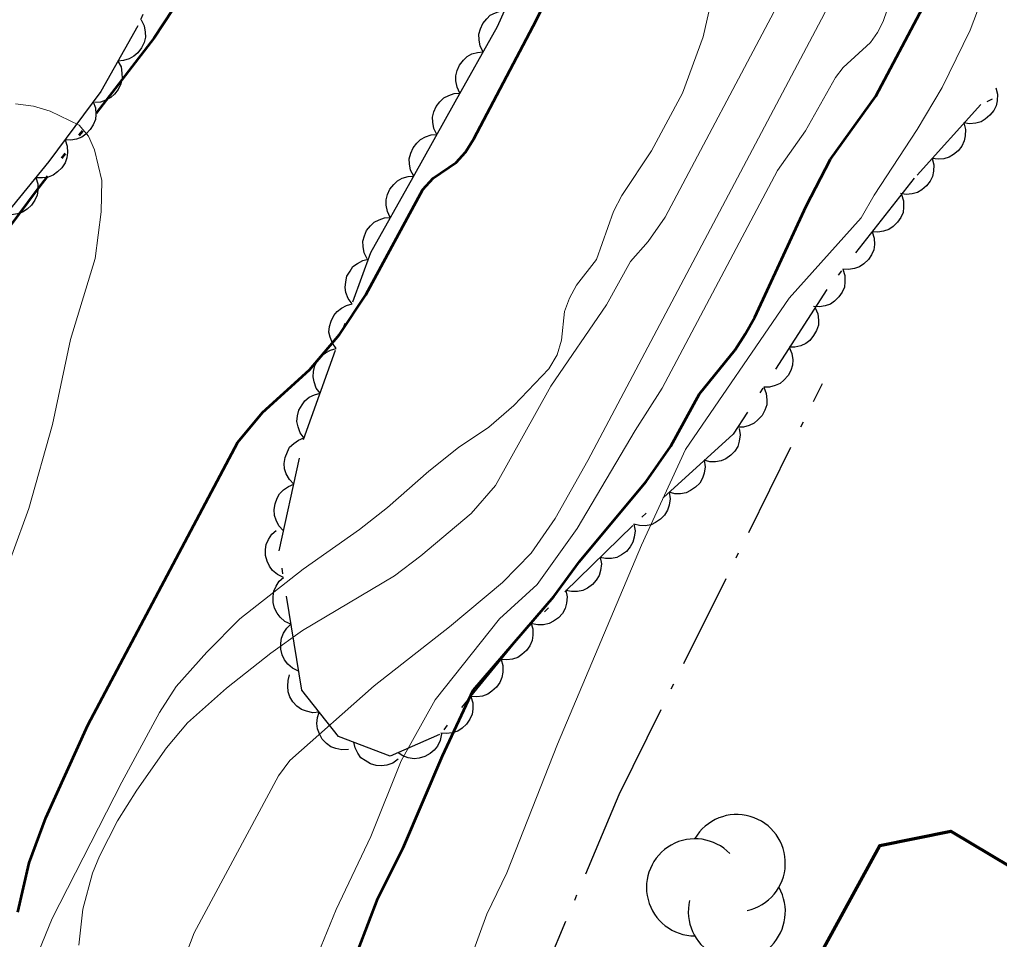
# Model space of a CAD drawing. Extents: x 356765 to 358572, y 5103174 to 5104650.
# Drawn here: x 357594.46 to 357625.43, y 5103558.71 to 5103587.78 of the extents above; entities that cross this region are included whole.
import ezdxf

# ---------------------------------------------------------------- set-up
doc = ezdxf.new("R2010")
doc.units = 0
doc.header["$LTSCALE"] = 0.6
doc.linetypes.add('DASH_DOUBLE_DOT', pattern=[9.2, 5, -1.2, 0.3, -1.2, 0.3, -1.2])
doc.linetypes.add('DOT_DASHED', pattern=[7.7, 5, -1.2, 0.3, -1.2])
for name, color, linetype, lineweight in [('1', 7, 'Continuous', 53), ('2', 7, 'Continuous', 13), ('31', 7, 'Continuous', 70), ('4', 7, 'Continuous', 90), ('41', 7, 'DOT_DASHED', 25), ('44', 7, 'Continuous', 25)]:
    doc.layers.add(name, color=color, linetype=linetype, lineweight=lineweight)

msp = doc.modelspace()

# ---------------------------------------------------------------- linework, layer by layer
at = {"layer": '1'}
for points in [[(357594.41, 5103559.57), (357594.77, 5103561.13), (357595.29, 5103562.55), (357596.62, 5103565.48), (357601.36, 5103574.42), (357602.14, 5103575.36), (357603.63, 5103576.71), (357604.58, 5103577.82), (357605.41, 5103579.08), (357607.21, 5103582.41), (357607.53, 5103582.76), (357608.26, 5103583.26), (357608.56, 5103583.59), (357608.82, 5103584.01), (357610.7, 5103587.57), (357610.98, 5103588.13), (357611.21, 5103588.78), (357611.36, 5103589.47), (357611.53, 5103590.95), (357611.6, 5103591.72), (357611.64, 5103593.25), (357611.6, 5103596.05), (357611.33, 5103598.8)], [(357605.18, 5103558.4), (357605.79, 5103560), (357606.59, 5103561.6), (357607.83, 5103564.51), (357608.8, 5103566.59), (357611.35, 5103569.55), (357612.16, 5103570.65), (357614.27, 5103573.18), (357615.05, 5103574.3), (357615.95, 5103575.95), (357617.08, 5103577.34), (357617.4, 5103577.84), (357617.7, 5103578.37), (357619.32, 5103581.88), (357620.09, 5103583.37), (357621.53, 5103585.36), (357623.01, 5103588.16)]]:
    msp.add_lwpolyline(points, dxfattribs=at)
at = {"layer": '2'}
for points in [[(357608.7, 5103558.06), (357609.23, 5103559.51), (357609.86, 5103560.81), (357611.46, 5103564.88), (357614.12, 5103571.17), (357615.51, 5103574.19), (357618.79, 5103578.97), (357621.06, 5103581.51), (357621.47, 5103582.23), (357622.83, 5103584.3), (357623.62, 5103585.63), (357624.51, 5103587.44), (357625, 5103588.76), (357625.79, 5103591.17), (357626.03, 5103592.04), (357626.38, 5103593.74), (357626.8, 5103597.29), (357627.4, 5103603.76), (357627.39, 5103604.51), (357627.3, 5103605.25), (357626.99, 5103606.55), (357626.59, 5103607.88), (357626.16, 5103610.54), (357624.47, 5103615.03)], [(357599.37, 5103557.31), (357599.98, 5103558.92), (357602.65, 5103563.88), (357603.01, 5103564.36), (357605.67, 5103566.72), (357608.05, 5103568.59), (357609.73, 5103569.99), (357610.63, 5103570.91), (357611.39, 5103572.01), (357612.42, 5103573.84), (357619.9, 5103587.97), (357620.32, 5103589.07), (357620.87, 5103590.92), (357621.51, 5103592.84), (357621.65, 5103593.44), (357621.68, 5103594.01), (357621.42, 5103597.36), (357621.28, 5103602.61), (357621.09, 5103604), (357620.78, 5103605.37), (357618.52, 5103611.58)], [(357595.07, 5103558.34), (357595.49, 5103559.37), (357597.7, 5103563.68), (357598.89, 5103565.88), (357599.41, 5103566.7), (357600.38, 5103567.79), (357601.43, 5103568.84), (357603.43, 5103570.41), (357605.21, 5103571.66), (357606.09, 5103572.36), (357607.4, 5103573.51), (357608.34, 5103574.25), (357609.29, 5103574.9), (357610.08, 5103575.58), (357611.19, 5103576.74), (357611.45, 5103577.18), (357611.59, 5103577.65), (357611.69, 5103578.55), (357611.84, 5103578.97), (357612.07, 5103579.38), (357612.7, 5103580.19), (357613.23, 5103581.71), (357613.5, 5103582.22), (357614.43, 5103583.63), (357615.41, 5103585.45), (357616.07, 5103587.23), (357617.11, 5103591.83)], [(357603.43, 5103557.11), (357604.47, 5103559.65), (357605.57, 5103561.96), (357606.52, 5103564.35), (357607.6, 5103566.28), (357609.63, 5103568.84), (357610.82, 5103569.92), (357612.09, 5103571.69), (357613.92, 5103574.79), (357614.77, 5103576.13), (357618.42, 5103583.01), (357619.3, 5103584.26), (357620.25, 5103585.95), (357620.49, 5103586.26), (357621.36, 5103587.05), (357621.58, 5103587.37), (357621.76, 5103587.71), (357622.13, 5103588.8)], [(357596.34, 5103558.53), (357596.46, 5103559.67), (357596.77, 5103560.8), (357596.99, 5103561.34), (357597.56, 5103562.46), (357598.17, 5103563.43), (357599.11, 5103564.76), (357599.77, 5103565.55), (357601, 5103566.65), (357602.41, 5103567.76), (357603.41, 5103568.47), (357606.31, 5103570.2), (357607.15, 5103570.83), (357608.74, 5103572.17), (357609.5, 5103573.05), (357611.25, 5103576.19), (357613.01, 5103578.76), (357613.77, 5103580.13), (357614.33, 5103580.76), (357614.87, 5103581.53), (357618.4, 5103588.19)], [(357593.13, 5103567.9), (357594.76, 5103572.33), (357595.5, 5103574.98), (357596.07, 5103577.67), (357596.85, 5103580.23), (357597.04, 5103581.7), (357597.06, 5103582.69), (357596.83, 5103583.66), (357596.64, 5103584.09), (357596.35, 5103584.44), (357595.43, 5103584.88), (357594.9, 5103585.04), (357594.34, 5103585.11)]]:
    msp.add_lwpolyline(points, dxfattribs=at)
at = {"layer": '31'}
msp.add_lwpolyline([(357629.81, 5103540.99), (357621.26, 5103545.42), (357620.68, 5103547), (357621.49, 5103548.62), (357622.96, 5103548.92), (357624.33, 5103548.07), (357626.4, 5103551.79), (357620.07, 5103555.79), (357619.64, 5103558), (357621.65, 5103561.68), (357623.9, 5103562.13), (357626.4, 5103560.63), (357628.99, 5103565.3), (357632.61, 5103563.2), (357633.64, 5103565.01), (357636.35, 5103563.38), (357635.38, 5103561.63), (357638.98, 5103559.55), (357634.62, 5103551.9), (357635.92, 5103551.18), (357629.81, 5103540.99)], close=True, dxfattribs=at)
at = {"layer": '4', "linetype": 'DASH_DOUBLE_DOT', "lineweight": 53}
msp.add_lwpolyline([(357612.98, 5103612), (357612.3, 5103610.8), (357611.63, 5103609.62), (357610.86, 5103608.23), (357610.12, 5103606.9), (357609.48, 5103605.78), (357608.71, 5103604.47), (357608, 5103603.33), (357607.48, 5103602.38), (357606.75, 5103601.07), (357606.05, 5103599.8), (357605.21, 5103598.34), (357604.69, 5103597.63), (357604.36, 5103597.28), (357603.89, 5103596.02), (357601.37, 5103591.2), (357600.13, 5103589.35), (357598.72, 5103587.2), (357594.96, 5103582.32), (357592.5, 5103579.03)], dxfattribs=at)
at = {"layer": '41'}
msp.add_lwpolyline([(357607.71, 5103547.22), (357608.78, 5103552.26), (357613.41, 5103563.29), (357619.84, 5103576.28)], dxfattribs=at)
at = {"layer": '44', "linetype": 'DOT_DASHED'}
for points in [[(357599.9, 5103591.32), (357598.2, 5103587.58), (357597.03, 5103585.5), (357595.39, 5103583.29), (357592.79, 5103580.11)], [(357628.57, 5103586.83), (357624.84, 5103585.09), (357622.74, 5103582.76), (357619.98, 5103579.25), (357617.02, 5103574.68), (357613.84, 5103571.79), (357610.33, 5103568.36), (357607.74, 5103565.18), (357606.18, 5103564.5), (357604.54, 5103565.12), (357603.38, 5103566.59), (357602.67, 5103570.99), (357603.44, 5103574.51), (357605.56, 5103580.42), (357606.9, 5103582.8), (357608.23, 5103585.18), (357609.57, 5103587.56), (357611.11, 5103591)]]:
    msp.add_lwpolyline(points, dxfattribs=at)
at = {"layer": '44'}
for points in [[(357609.12, 5103586.76), (357609.02, 5103586.94), (357608.99, 5103587.14), (357608.98, 5103587.31), (357609.03, 5103587.48), (357609.11, 5103587.65), (357609.23, 5103587.8), (357609.34, 5103587.91), (357609.5, 5103587.99), (357609.67, 5103588.05), (357609.85, 5103588.06)], [(357598.31, 5103587.77), (357598.4, 5103587.58), (357598.43, 5103587.38), (357598.44, 5103587.22), (357598.4, 5103587.05), (357598.32, 5103586.88), (357598.2, 5103586.73), (357598.08, 5103586.62), (357597.93, 5103586.53), (357597.75, 5103586.48), (357597.57, 5103586.46)], [(357608.38, 5103585.45), (357608.29, 5103585.64), (357608.25, 5103585.84), (357608.25, 5103586), (357608.29, 5103586.17), (357608.37, 5103586.34), (357608.49, 5103586.49), (357608.61, 5103586.61), (357608.76, 5103586.69), (357608.94, 5103586.74), (357609.12, 5103586.76)], [(357597.57, 5103586.46), (357597.67, 5103586.28), (357597.7, 5103586.08), (357597.71, 5103585.91), (357597.66, 5103585.74), (357597.58, 5103585.57), (357597.46, 5103585.42), (357597.35, 5103585.31), (357597.19, 5103585.23), (357597.02, 5103585.17), (357596.84, 5103585.16)], [(357607.65, 5103584.14), (357607.56, 5103584.33), (357607.52, 5103584.53), (357607.51, 5103584.69), (357607.56, 5103584.86), (357607.63, 5103585.03), (357607.75, 5103585.18), (357607.87, 5103585.3), (357608.03, 5103585.38), (357608.2, 5103585.44), (357608.38, 5103585.45)], [(357625.32, 5103585.62), (357625.37, 5103585.42), (357625.36, 5103585.21), (357625.33, 5103585.05), (357625.25, 5103584.9), (357625.13, 5103584.75), (357624.98, 5103584.63), (357624.85, 5103584.54), (357624.68, 5103584.5), (357624.49, 5103584.48), (357624.31, 5103584.51)], [(357596.79, 5103585.18), (357596.86, 5103584.99), (357596.87, 5103584.78), (357596.86, 5103584.62), (357596.79, 5103584.45), (357596.7, 5103584.3), (357596.56, 5103584.16), (357596.43, 5103584.06), (357596.26, 5103584), (357596.08, 5103583.97), (357595.9, 5103583.98)], [(357624.31, 5103584.51), (357624.36, 5103584.3), (357624.35, 5103584.1), (357624.32, 5103583.94), (357624.24, 5103583.78), (357624.13, 5103583.63), (357623.98, 5103583.51), (357623.84, 5103583.43), (357623.67, 5103583.38), (357623.49, 5103583.37), (357623.31, 5103583.39)], [(357606.92, 5103582.83), (357606.82, 5103583.02), (357606.79, 5103583.22), (357606.78, 5103583.38), (357606.83, 5103583.55), (357606.9, 5103583.72), (357607.02, 5103583.87), (357607.14, 5103583.99), (357607.29, 5103584.07), (357607.47, 5103584.13), (357607.65, 5103584.14)], [(357595.9, 5103583.98), (357595.97, 5103583.78), (357595.98, 5103583.58), (357595.96, 5103583.41), (357595.9, 5103583.25), (357595.8, 5103583.09), (357595.66, 5103582.96), (357595.53, 5103582.86), (357595.37, 5103582.8), (357595.19, 5103582.77), (357595.01, 5103582.77)], [(357623.31, 5103583.39), (357623.36, 5103583.19), (357623.35, 5103582.99), (357623.32, 5103582.82), (357623.24, 5103582.67), (357623.13, 5103582.52), (357622.98, 5103582.4), (357622.84, 5103582.31), (357622.67, 5103582.27), (357622.48, 5103582.25), (357622.3, 5103582.28)], [(357594.98, 5103582.79), (357595.04, 5103582.59), (357595.04, 5103582.39), (357595.02, 5103582.23), (357594.95, 5103582.07), (357594.84, 5103581.91), (357594.7, 5103581.79), (357594.56, 5103581.69), (357594.4, 5103581.64), (357594.21, 5103581.61), (357594.03, 5103581.63)], [(357606.18, 5103581.52), (357606.09, 5103581.71), (357606.05, 5103581.91), (357606.05, 5103582.08), (357606.09, 5103582.25), (357606.17, 5103582.42), (357606.29, 5103582.56), (357606.41, 5103582.68), (357606.56, 5103582.76), (357606.74, 5103582.82), (357606.92, 5103582.83)], [(357622.34, 5103582.25), (357622.4, 5103582.05), (357622.4, 5103581.85), (357622.39, 5103581.68), (357622.32, 5103581.52), (357622.21, 5103581.37), (357622.07, 5103581.24), (357621.94, 5103581.14), (357621.77, 5103581.09), (357621.59, 5103581.06), (357621.41, 5103581.07)], [(357605.45, 5103580.22), (357605.35, 5103580.4), (357605.32, 5103580.6), (357605.31, 5103580.77), (357605.36, 5103580.94), (357605.43, 5103581.11), (357605.55, 5103581.26), (357605.67, 5103581.37), (357605.83, 5103581.45), (357606, 5103581.51), (357606.18, 5103581.52)], [(357621.41, 5103581.07), (357621.47, 5103580.87), (357621.48, 5103580.67), (357621.46, 5103580.5), (357621.39, 5103580.34), (357621.29, 5103580.19), (357621.15, 5103580.06), (357621.01, 5103579.96), (357620.85, 5103579.91), (357620.66, 5103579.88), (357620.48, 5103579.89)], [(357604.98, 5103578.79), (357604.85, 5103578.96), (357604.78, 5103579.15), (357604.75, 5103579.31), (357604.77, 5103579.49), (357604.81, 5103579.67), (357604.91, 5103579.83), (357605, 5103579.97), (357605.14, 5103580.07), (357605.31, 5103580.16), (357605.48, 5103580.2)], [(357620.48, 5103579.89), (357620.55, 5103579.69), (357620.55, 5103579.49), (357620.53, 5103579.32), (357620.46, 5103579.16), (357620.36, 5103579.01), (357620.22, 5103578.88), (357620.09, 5103578.78), (357619.92, 5103578.73), (357619.74, 5103578.7), (357619.56, 5103578.71)], [(357604.47, 5103577.38), (357604.35, 5103577.55), (357604.28, 5103577.74), (357604.24, 5103577.9), (357604.26, 5103578.08), (357604.31, 5103578.25), (357604.4, 5103578.42), (357604.5, 5103578.55), (357604.64, 5103578.66), (357604.8, 5103578.74), (357604.98, 5103578.79)], [(357619.61, 5103578.67), (357619.69, 5103578.48), (357619.71, 5103578.28), (357619.71, 5103578.12), (357619.65, 5103577.95), (357619.56, 5103577.79), (357619.44, 5103577.64), (357619.31, 5103577.54), (357619.15, 5103577.47), (357618.97, 5103577.42), (357618.79, 5103577.42)], [(357603.96, 5103575.97), (357603.84, 5103576.13), (357603.77, 5103576.33), (357603.74, 5103576.49), (357603.75, 5103576.66), (357603.8, 5103576.84), (357603.89, 5103577.01), (357603.99, 5103577.14), (357604.13, 5103577.25), (357604.29, 5103577.33), (357604.47, 5103577.38)], [(357618.79, 5103577.42), (357618.87, 5103577.22), (357618.9, 5103577.02), (357618.89, 5103576.86), (357618.84, 5103576.69), (357618.75, 5103576.53), (357618.62, 5103576.38), (357618.5, 5103576.28), (357618.34, 5103576.21), (357618.16, 5103576.16), (357617.98, 5103576.16)], [(357617.98, 5103576.16), (357618.06, 5103575.96), (357618.08, 5103575.76), (357618.08, 5103575.6), (357618.02, 5103575.43), (357617.93, 5103575.27), (357617.8, 5103575.13), (357617.68, 5103575.02), (357617.52, 5103574.95), (357617.34, 5103574.9), (357617.16, 5103574.9)], [(357603.46, 5103574.55), (357603.33, 5103574.72), (357603.27, 5103574.91), (357603.23, 5103575.08), (357603.25, 5103575.25), (357603.29, 5103575.43), (357603.39, 5103575.6), (357603.48, 5103575.73), (357603.62, 5103575.84), (357603.79, 5103575.92), (357603.96, 5103575.97)], [(357617.21, 5103574.85), (357617.24, 5103574.65), (357617.21, 5103574.45), (357617.16, 5103574.29), (357617.07, 5103574.14), (357616.94, 5103574.01), (357616.78, 5103573.9), (357616.64, 5103573.83), (357616.46, 5103573.8), (357616.28, 5103573.8), (357616.1, 5103573.85)], [(357603.13, 5103573.09), (357602.99, 5103573.24), (357602.89, 5103573.42), (357602.84, 5103573.58), (357602.83, 5103573.75), (357602.86, 5103573.94), (357602.93, 5103574.12), (357603, 5103574.26), (357603.13, 5103574.38), (357603.28, 5103574.49), (357603.45, 5103574.56)], [(357616.1, 5103573.85), (357616.13, 5103573.64), (357616.1, 5103573.44), (357616.05, 5103573.28), (357615.96, 5103573.13), (357615.83, 5103573), (357615.67, 5103572.89), (357615.53, 5103572.82), (357615.35, 5103572.79), (357615.17, 5103572.79), (357614.99, 5103572.84)], [(357602.81, 5103571.62), (357602.66, 5103571.78), (357602.57, 5103571.96), (357602.52, 5103572.11), (357602.51, 5103572.29), (357602.54, 5103572.47), (357602.61, 5103572.65), (357602.68, 5103572.79), (357602.81, 5103572.92), (357602.96, 5103573.02), (357603.13, 5103573.09)], [(357614.99, 5103572.84), (357615.02, 5103572.63), (357614.99, 5103572.43), (357614.94, 5103572.27), (357614.85, 5103572.12), (357614.72, 5103571.99), (357614.56, 5103571.88), (357614.42, 5103571.81), (357614.24, 5103571.78), (357614.06, 5103571.79), (357613.88, 5103571.83)], [(357613.88, 5103571.83), (357613.92, 5103571.62), (357613.89, 5103571.42), (357613.85, 5103571.26), (357613.76, 5103571.11), (357613.64, 5103570.97), (357613.49, 5103570.86), (357613.34, 5103570.78), (357613.17, 5103570.75), (357612.98, 5103570.75), (357612.81, 5103570.78)], [(357602.81, 5103570.15), (357602.62, 5103570.24), (357602.46, 5103570.37), (357602.36, 5103570.5), (357602.29, 5103570.66), (357602.24, 5103570.84), (357602.24, 5103571.03), (357602.26, 5103571.19), (357602.33, 5103571.35), (357602.44, 5103571.51), (357602.57, 5103571.63)], [(357612.81, 5103570.78), (357612.85, 5103570.58), (357612.82, 5103570.37), (357612.78, 5103570.21), (357612.69, 5103570.06), (357612.57, 5103569.92), (357612.41, 5103569.81), (357612.27, 5103569.74), (357612.1, 5103569.7), (357611.91, 5103569.7), (357611.73, 5103569.73)], [(357603.04, 5103568.67), (357602.85, 5103568.76), (357602.7, 5103568.89), (357602.6, 5103569.02), (357602.52, 5103569.18), (357602.48, 5103569.36), (357602.48, 5103569.55), (357602.5, 5103569.71), (357602.57, 5103569.87), (357602.67, 5103570.03), (357602.81, 5103570.15)], [(357611.73, 5103569.73), (357611.77, 5103569.53), (357611.75, 5103569.33), (357611.71, 5103569.17), (357611.62, 5103569.01), (357611.5, 5103568.87), (357611.34, 5103568.77), (357611.2, 5103568.69), (357611.02, 5103568.65), (357610.84, 5103568.65), (357610.66, 5103568.68)], [(357603.28, 5103567.19), (357603.09, 5103567.28), (357602.94, 5103567.41), (357602.84, 5103567.54), (357602.76, 5103567.7), (357602.72, 5103567.88), (357602.72, 5103568.07), (357602.74, 5103568.23), (357602.81, 5103568.39), (357602.91, 5103568.55), (357603.04, 5103568.67)], [(357610.62, 5103568.72), (357610.68, 5103568.52), (357610.68, 5103568.32), (357610.66, 5103568.15), (357610.59, 5103567.99), (357610.48, 5103567.84), (357610.34, 5103567.71), (357610.21, 5103567.62), (357610.04, 5103567.57), (357609.86, 5103567.54), (357609.68, 5103567.56)], [(357609.68, 5103567.56), (357609.74, 5103567.36), (357609.74, 5103567.15), (357609.71, 5103566.99), (357609.64, 5103566.83), (357609.54, 5103566.68), (357609.39, 5103566.55), (357609.26, 5103566.46), (357609.09, 5103566.4), (357608.91, 5103566.38), (357608.73, 5103566.39)], [(357603.93, 5103565.89), (357603.73, 5103565.87), (357603.53, 5103565.92), (357603.37, 5103565.98), (357603.23, 5103566.08), (357603.1, 5103566.22), (357603.01, 5103566.38), (357602.95, 5103566.53), (357602.94, 5103566.71), (357602.95, 5103566.89), (357603, 5103567.07)], [(357608.73, 5103566.39), (357608.79, 5103566.19), (357608.79, 5103565.99), (357608.77, 5103565.83), (357608.69, 5103565.67), (357608.59, 5103565.51), (357608.45, 5103565.39), (357608.31, 5103565.29), (357608.14, 5103565.24), (357607.96, 5103565.22), (357607.78, 5103565.23)], [(357604.86, 5103564.71), (357604.65, 5103564.7), (357604.46, 5103564.74), (357604.3, 5103564.8), (357604.16, 5103564.9), (357604.03, 5103565.04), (357603.94, 5103565.21), (357603.88, 5103565.36), (357603.86, 5103565.53), (357603.88, 5103565.72), (357603.93, 5103565.89)], [(357606.43, 5103564.41), (357606.26, 5103564.28), (357606.07, 5103564.22), (357605.9, 5103564.19), (357605.73, 5103564.21), (357605.55, 5103564.26), (357605.39, 5103564.36), (357605.25, 5103564.45), (357605.15, 5103564.59), (357605.07, 5103564.76), (357605.03, 5103564.94)], [(357607.8, 5103565.21), (357607.76, 5103565), (357607.67, 5103564.82), (357607.57, 5103564.69), (357607.44, 5103564.58), (357607.27, 5103564.49), (357607.09, 5103564.44), (357606.93, 5103564.42), (357606.75, 5103564.45), (357606.58, 5103564.51), (357606.43, 5103564.61)]]:
    msp.add_lwpolyline(points, dxfattribs=at)
for centre, start, end in [((357617.1309, 5103561.1221), 282.26917, 149.72626), ((357615.8112, 5103560.3548), 44.11537, 269.80396), ((357617.1309, 5103559.5876), 166.93686, 29.62122)]:
    msp.add_arc(centre, 1.5345, start, end, dxfattribs=at)

doc.saveas('drawing.dxf')
